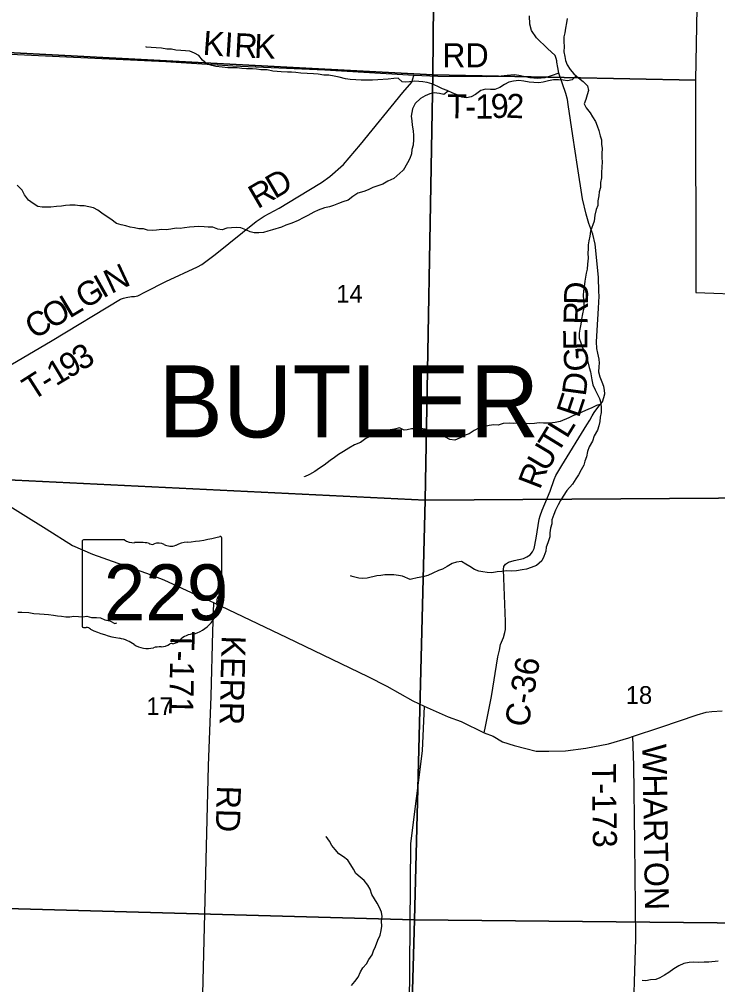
# Model space of a CAD drawing. Extents: x 1759416 to 2214760, y 252598 to 1116833.
# Drawn here: x 2033403 to 2042108, y 846836 to 858871 of the extents above; entities that cross this region are included whole.
import ezdxf

# ---------------------------------------------------------------- set-up
doc = ezdxf.new("R2010")
doc.units = 0
for name, color, linetype in [('GM_X_County_Road', 7, 'Continuous'), ('GM_X_County_Road_Text', 7, 'Continuous'), ('GM_X_Minor_River', 7, 'Continuous'), ('GM_X_Section', 7, 'Continuous'), ('GM_X_Section_Text', 7, 'Continuous'), ('GM_X_State_Location', 7, 'Continuous'), ('GM_X_State_Route', 7, 'Continuous'), ('GM_X_State_Shield', 7, 'Continuous'), ('GM_X_Township_Road', 7, 'Continuous'), ('GM_X_Township_Road_Text', 7, 'Continuous'), ('GM_X_Township_ROW', 7, 'Continuous'), ('GM_X_Township_Text', 7, 'Continuous')]:
    doc.layers.add(name, color=color, linetype=linetype)

msp = doc.modelspace()

# ---------------------------------------------------------------- linework, layer by layer
at = {"layer": 'GM_X_County_Road'}
msp.add_lwpolyline([(2039196, 849977), (2039215, 850053), (2039289, 850430), (2039370, 850922), (2039387, 851006), (2039402, 851075), (2039438, 851165), (2039457, 851225), (2039463, 851263), (2039463, 851365), (2039437, 852012), (2039442, 852048), (2039462, 852078), (2039502, 852103), (2039573, 852126), (2039687, 852150), (2039731, 852170), (2039772, 852195), (2039800, 852233), (2039819, 852275), (2039847, 852402), (2039884, 852638), (2039895, 852682), (2039922, 852750), (2040022, 852990), (2040070, 853134), (2040093, 853185), (2040167, 853309), (2040478, 853814), (2040513, 853874), (2040542, 853928), (2040567, 853969), (2040628, 854046), (2040671, 854102), (2040689, 854154), (2040700, 854203), (2040699, 854248), (2040690, 854292), (2040668, 854346), (2040642, 854411), (2040628, 854473), (2040632, 854541), (2040634, 854583), (2040633, 854635), (2040614, 854709), (2040601, 854768), (2040596, 854852), (2040605, 854992), (2040621, 855268), (2040631, 855420), (2040628, 855478), (2040621, 855655), (2040581, 856066), (2040551, 856192), (2040504, 856327), (2040469, 856442), (2040424, 856633), (2040359, 857034), (2040303, 857420), (2040243, 857809), (2040236, 857871), (2040215, 857946), (2040127, 858199), (2040114, 858270), (2040105, 858336), (2040104, 858352), (2040096, 858382), (2040081, 858418), (2039988, 858508), (2039848, 858638), (2039786, 858731), (2039765, 858808), (2039761, 858914)], dxfattribs=at)
at = {"layer": 'GM_X_Minor_River'}
for points in [[(2040231, 858880), (2040225, 858826), (2040210, 858760), (2040202, 858702), (2040190, 858652), (2040192, 858590), (2040196, 858532), (2040192, 858466), (2040202, 858406), (2040210, 858356), (2040232, 858302), (2040271, 858243), (2040317, 858191), (2040373, 858139), (2040433, 858095), (2040485, 858041), (2040500, 857983), (2040482, 857927), (2040466, 857871), (2040446, 857817), (2040470, 857765), (2040520, 857704), (2040546, 857654), (2040584, 857598), (2040605, 857542), (2040627, 857484), (2040645, 857418), (2040659, 857368), (2040661, 857314), (2040669, 857258), (2040665, 857198), (2040665, 857148), (2040669, 857090), (2040666, 857030), (2040660, 856958), (2040660, 856894), (2040646, 856838), (2040646, 856774), (2040632, 856719), (2040626, 856669), (2040616, 856609), (2040616, 856551), (2040592, 856499), (2040576, 856431), (2040568, 856355), (2040525, 856229), (2040513, 856167), (2040501, 856111), (2040495, 856059), (2040495, 856009), (2040491, 855955), (2040493, 855895), (2040487, 855817)], [(2038175, 858092), (2038124, 858135), (2038070, 858131), (2038002, 858125), (2037872, 858117), (2037804, 858113), (2037726, 858111), (2037666, 858111), (2037596, 858115), (2037526, 858121), (2037468, 858129), (2037392, 858151), (2037326, 858161), (2037261, 858175), (2037199, 858175), (2037127, 858185), (2037069, 858191), (2036991, 858195), (2036911, 858201), (2036851, 858207), (2036797, 858210), (2036745, 858212), (2036669, 858216), (2036617, 858220), (2036563, 858224), (2036491, 858240), (2036413, 858242), (2036361, 858250), (2036309, 858252), (2036237, 858252), (2036175, 858256), (2036117, 858264), (2036065, 858264), (2036004, 858266), (2035930, 858276), (2035854, 858282), (2035802, 858294), (2035740, 858316), (2035688, 858360), (2035642, 858418), (2035586, 858450), (2035528, 858472), (2035476, 858476), (2035418, 858482), (2035356, 858486), (2035302, 858498), (2035242, 858500), (2035174, 858510), (2035111, 858514), (2035047, 858518), (2034989, 858522), (2034979, 858528)], [(2040345, 858166), (2040295, 858115), (2040237, 858103), (2040182, 858113), (2040124, 858116), (2040062, 858116), (2040000, 858102), (2039934, 858086), (2039880, 858078), (2039818, 858082), (2039759, 858086), (2039693, 858100), (2039629, 858109), (2039565, 858101), (2039507, 858089), (2039449, 858057), (2039391, 858021), (2039330, 857997), (2039276, 857995), (2039216, 858001), (2039156, 857983), (2039088, 857932), (2039036, 857904), (2038976, 857892), (2038921, 857900), (2038859, 857928), (2038805, 857950), (2038735, 857982), (2038677, 858002), (2038620, 858031), (2038546, 858067), (2038488, 858083), (2038434, 858091), (2038382, 858095), (2038326, 858099), (2038267, 858093), (2038215, 858089), (2038175, 858092)], [(2038749, 857976), (2038695, 857934), (2038641, 857947), (2038576, 857953), (2038522, 857941), (2038462, 857915), (2038404, 857885), (2038338, 857823), (2038304, 857755), (2038286, 857665), (2038298, 857605), (2038302, 857551), (2038314, 857481), (2038315, 857421), (2038317, 857371), (2038311, 857303), (2038297, 857247), (2038293, 857195), (2038273, 857137), (2038243, 857083), (2038187, 856987), (2038185, 856985)], [(2038185, 856985), (2038070, 856884), (2037996, 856852), (2037934, 856816), (2037872, 856794), (2037810, 856775), (2037752, 856745), (2037696, 856723), (2037624, 856703), (2037562, 856661), (2037502, 856617), (2037436, 856597), (2037380, 856575), (2037318, 856548), (2037268, 856532), (2037206, 856522), (2037130, 856492), (2037074, 856466), (2037000, 856426), (2036940, 856394), (2036878, 856362), (2036800, 856329), (2036726, 856303), (2036672, 856281), (2036560, 856245), (2036500, 856229), (2036446, 856211), (2036388, 856209), (2036332, 856207), (2036280, 856221), (2036228, 856245), (2036164, 856273), (2036110, 856277), (2036048, 856269), (2035991, 856266), (2035933, 856246), (2035879, 856254), (2035817, 856278), (2035759, 856280), (2035707, 856282), (2035641, 856286), (2035583, 856284), (2035525, 856278), (2035461, 856272), (2035409, 856264), (2035357, 856268), (2035291, 856256), (2035233, 856248), (2035179, 856250), (2035113, 856244), (2035061, 856236), (2035001, 856240), (2034951, 856258), (2034893, 856259), (2034839, 856269), (2034785, 856281), (2034733, 856297), (2034671, 856309), (2034614, 856327), (2034546, 856380), (2034486, 856416), (2034432, 856452), (2034382, 856492), (2034328, 856520), (2034270, 856532), (2034210, 856544), (2034158, 856544), (2034100, 856552), (2034034, 856552), (2033980, 856549), (2033928, 856543), (2033868, 856535), (2033798, 856527), (2033738, 856527), (2033688, 856527), (2033635, 856539), (2033575, 856573), (2033517, 856617), (2033467, 856681), (2033437, 856742), (2033377, 856802)], [(2040487, 855817), (2040481, 855757), (2040469, 855705), (2040451, 855607), (2040443, 855537), (2040437, 855487), (2040430, 855429), (2040438, 855317), (2040436, 855257), (2040422, 855201), (2040412, 855131), (2040402, 855071), (2040392, 855009), (2040380, 854957), (2040382, 854897), (2040404, 854839), (2040419, 854786), (2040447, 854724), (2040467, 854666), (2040491, 854602), (2040505, 854530), (2040521, 854476), (2040533, 854426), (2040538, 854376), (2040552, 854314), (2040580, 854252), (2040636, 854144), (2040650, 854089), (2040657, 854023), (2040655, 853971), (2040645, 853909), (2040641, 853857), (2040625, 853803), (2040609, 853749), (2040567, 853677), (2040547, 853613), (2040507, 853543), (2040487, 853481), (2040473, 853415), (2040453, 853361), (2040439, 853311), (2040405, 853255), (2040375, 853193), (2040341, 853141), (2040297, 853077), (2040229, 852995), (2040183, 852926), (2040149, 852870), (2040121, 852818), (2040087, 852750), (2040067, 852698), (2040043, 852632), (2040039, 852582), (2040023, 852526), (2040017, 852468), (2040015, 852417), (2039993, 852343), (2039969, 852289), (2039966, 852239), (2039942, 852173), (2039918, 852121), (2039848, 852062), (2039785, 852038), (2039727, 852016), (2039671, 852006), (2039601, 851996), (2039543, 851990), (2039481, 851996), (2039418, 851986), (2039358, 851981), (2039292, 851969), (2039234, 851973), (2039182, 851983), (2039130, 851989), (2039076, 852013), (2039021, 852051), (2038969, 852079), (2038913, 852112), (2038851, 852102), (2038797, 852086), (2038737, 852050), (2038680, 852016), (2038628, 851998), (2038558, 851966), (2038496, 851938), (2038432, 851922), (2038362, 851906), (2038292, 851893), (2038276, 851889)], [(2040652, 854073), (2040598, 854056), (2040540, 854028), (2040488, 854006), (2040422, 853978), (2040362, 853950), (2040310, 853930), (2040252, 853902), (2040143, 853858), (2040081, 853846), (2040017, 853837), (2039939, 853835), (2039883, 853839), (2039827, 853831), (2039760, 853827), (2039686, 853837), (2039624, 853837), (2039564, 853833), (2039510, 853834), (2039434, 853830), (2039371, 853812), (2039319, 853816), (2039259, 853806), (2039193, 853790), (2039137, 853778), (2039071, 853744), (2039011, 853705), (2038960, 853685), (2038900, 853653), (2038834, 853625), (2038770, 853631), (2038716, 853661), (2038652, 853677), (2038583, 853721), (2038523, 853740), (2038463, 853760), (2038405, 853768), (2038353, 853764), (2038293, 853764), (2038238, 853754), (2038200, 853750)], [(2038200, 853750), (2038141, 853778), (2038081, 853763), (2038027, 853755), (2037973, 853745), (2037909, 853715), (2037841, 853691), (2037781, 853673), (2037721, 853643), (2037655, 853597), (2037581, 853564), (2037509, 853524), (2037445, 853482), (2037383, 853444), (2037331, 853408), (2037279, 853370), (2037203, 853311), (2037143, 853275), (2037085, 853235), (2037019, 853197), (2036957, 853169), (2036957, 853173)], [(2038276, 851889), (2038180, 851927), (2038128, 851935), (2038071, 851944), (2038017, 851946), (2037961, 851946), (2037909, 851938), (2037859, 851932), (2037739, 851902), (2037685, 851900), (2037635, 851902), (2037585, 851918), (2037535, 851928), (2037541, 851940)], [(2033385, 851479), (2033435, 851479), (2033521, 851475), (2033585, 851465), (2033653, 851461), (2033713, 851455), (2033769, 851449), (2033829, 851443), (2033879, 851435), (2033929, 851431), (2033983, 851423), (2034033, 851422), (2034083, 851432), (2034140, 851424), (2034192, 851422), (2034246, 851430), (2034302, 851414), (2034364, 851412)], [(2034364, 851412), (2034414, 851408), (2034468, 851384), (2034530, 851370), (2034594, 851340), (2034620, 851346)], [(2037543, 846826), (2037587, 846876), (2037629, 846930), (2037658, 846996), (2037684, 847047), (2037732, 847097), (2037762, 847149), (2037800, 847207), (2037818, 847259), (2037844, 847311), (2037872, 847392), (2037900, 847452), (2037914, 847510), (2037922, 847566), (2037916, 847626), (2037926, 847685), (2037916, 847739), (2037891, 847797), (2037863, 847851), (2037831, 847907), (2037799, 847959), (2037775, 848025), (2037749, 848076), (2037701, 848134), (2037651, 848176), (2037599, 848224), (2037569, 848276), (2037536, 848330), (2037498, 848388), (2037444, 848430), (2037384, 848468), (2037340, 848522), (2037300, 848573), (2037268, 848625), (2037228, 848683), (2037228, 848681)], [(2042116, 847129), (2042000, 847117), (2041940, 847115), (2041869, 847111), (2041813, 847116), (2041755, 847114), (2041687, 847100), (2041625, 847072), (2041561, 847034), (2041501, 846990), (2041444, 846954), (2041388, 846920), (2041336, 846902), (2041270, 846898), (2041212, 846883), (2041168, 846889)]]:
    msp.add_lwpolyline(points, dxfattribs=at)
at = {"layer": 'GM_X_Section'}
for points in [[(2033329, 863643), (2038608, 863518), (2038558, 858180), (2033260, 858457)], [(2038608, 863518), (2041943, 863436), (2041873, 860368), (2041830, 858112), (2038558, 858180)], [(2033260, 858457), (2038558, 858180), (2038461, 852878), (2033180, 853135)], [(2038558, 858180), (2041830, 858112), (2041835, 855467), (2043174, 855415), (2044032, 855382), (2043945, 852913), (2038461, 852878)], [(2038461, 852878), (2038329, 847644), (2033089, 847791), (2033180, 853135)], [(2038461, 852878), (2043945, 852913), (2043778, 847589), (2038329, 847644)], [(2038329, 847644), (2038174, 842236), (2032915, 842279), (2033089, 847791)], [(2043778, 847589), (2043627, 842153), (2038174, 842236), (2038329, 847644)]]:
    msp.add_lwpolyline(points, close=True, dxfattribs=at)
at = {"layer": 'GM_X_State_Route'}
msp.add_lwpolyline([(2033160, 852878), (2033740, 852518), (2034066, 852310), (2034317, 852203), (2034631, 852090), (2034990, 851965), (2035205, 851885), (2035600, 851702), (2035822, 851600), (2036739, 851166), (2037747, 850679), (2037983, 850558), (2038310, 850375), (2038448, 850310), (2038748, 850177), (2038912, 850117), (2039196, 849977), (2039309, 849934), (2039428, 849865), (2039572, 849817), (2039718, 849779), (2039844, 849748), (2040005, 849748), (2040213, 849751), (2040464, 849784), (2040747, 849839), (2041001, 849914), (2041048, 849930), (2041401, 850045), (2041852, 850201), (2041963, 850234), (2042035, 850243), (2042166, 850249)], dxfattribs=at)
at = {"layer": 'GM_X_State_Shield'}
for p, q in [((2035927, 851854), (2035927, 852407)), ((2034186, 852363), (2034186, 851306)), ((2034713, 852381), (2034203, 852381)), ((2035926, 851854), (2035927, 851854))]:
    msp.add_line(p, q, dxfattribs=at)
for centre, major_axis, start_param, end_param in [((2035307, 853821), (1845, 0), 4.814394, 5.042369), ((2035907, 852409), (19.4, 0), 6.141152, 7.989035), ((2034206, 852365), (20.2, 0), 1.712693, 3.28349), ((2034834, 852503), (196, 0), 4.042523, 4.731795), ((2034899, 851787), (702, 0), 1.404758, 1.657858), ((2035059, 852370), (56.4, 0), 3.836095, 5.185415), ((2035141, 852248), (117, 0), 0.950623, 2.079405), ((2035293, 852416), (141, 0), 4.081561, 5.145723), ((2035542, 852058), (371, 0), 1.699011, 2.107814), ((2035922, 851814), (30, 0), 1.883978, 3.671073), ((2035731, 851744), (180, 0), 5.934695, 6.695948), ((2035906, 851852), (20.7, 0), 5.05454, 6.418171), ((2035996, 851623), (131, 0), 2.387724, 3.262537), ((2035410, 851553), (462, 0), 5.101752, 6.440018), ((2034206, 851304), (20.3, 0), 3.00124, 4.508301), ((2034210, 851412), (155, 0), 4.665946, 4.897461), ((2034241, 851245), (56, 0), 0.519207, 1.627899), ((2034948, 852194), (1333, 0), 4.195997, 4.488961), ((2035605, 851009), (253, 0), 1.647645, 2.488434), ((2034551, 850831), (417, 0), 0.823519, 1.323587), ((2035174, 851161), (141, 0), 4.691044, 5.507374), ((2035301, 851058), (39.7, 0), 1.147584, 2.315152), ((2035284, 851203), (149, 0), 4.937069, 5.64225), ((2035002, 851240), (265, 0), 4.026481, 4.996735), ((2035154, 850874), (217, 0), 1.495662, 1.94098)]:
    msp.add_ellipse(centre, major_axis=major_axis, ratio=0.8, start_param=start_param, end_param=end_param, dxfattribs=at)
at = {"layer": 'GM_X_Township_Road'}
for points in [[(2040127, 858199), (2040033, 858167), (2039952, 858142), (2039864, 858133), (2039767, 858143), (2039629, 858169), (2039571, 858180), (2039483, 858169), (2039373, 858159), (2039227, 858153), (2038618, 858159), (2038320, 858169), (2038184, 858178), (2037213, 858235), (2036063, 858287), (2035230, 858342), (2033993, 858397), (2032942, 858449), (2032183, 858459), (2031334, 858463), (2030963, 858465)], [(2033299, 854564), (2033812, 854866), (2034666, 855381), (2034700, 855394), (2034736, 855404), (2034802, 855414), (2034837, 855414), (2034879, 855424), (2034975, 855473), (2035228, 855602), (2035624, 855785), (2035678, 855814), (2035843, 855938), (2036354, 856348), (2036456, 856416), (2036643, 856517), (2036876, 856656), (2037169, 856837), (2037272, 856909), (2037445, 857062), (2037658, 857308), (2038183, 857957), (2038297, 858086), (2038320, 858169)], [(2035822, 851600), (2035812, 851237), (2035791, 850432), (2035757, 849563), (2035683, 846553), (2035677, 845685), (2035653, 844758), (2035629, 843472), (2035611, 842395), (2035607, 842262), (2035601, 842118)], [(2041048, 849930), (2041057, 849568), (2041072, 848606), (2041082, 847409), (2041047, 846203), (2040994, 844666), (2040982, 842877), (2040965, 842190), (2040951, 842057)]]:
    msp.add_lwpolyline(points, dxfattribs=at)
at = {"layer": 'GM_X_Township_ROW'}
msp.add_lwpolyline([(2038448, 850310), (2038423, 849750), (2038281, 848597), (2038262, 846556), (2038067, 843990), (2037988, 842245)], dxfattribs=at)

# ---------------------------------------------------------------- texts
at = {"layer": 'GM_X_County_Road_Text'}
for s, rotation, p in [('D', 88.4893, (2040491, 855308)), ('R', 88.4855, (2040485, 855062)), ('E', 90.7115, (2040485, 854748)), ('G', 93.1145, (2040500, 854488)), ('D', 82.268, (2040462, 854164)), ('E', 71.6366, (2040377, 853892)), ('L', 58.4147, (2040228, 853633)), ('T', 58.4048, (2040110, 853441)), ('U', 59.2836, (2039976, 853215)), ('R', 68.777, (2039892, 852998)), ('C-36', 80.0292, (2039746, 850035))]:
    msp.add_text(s, height=300, rotation=rotation, dxfattribs=at).set_placement(p)
at = {"layer": 'GM_X_Section_Text'}
for s, p in [('14', (2037355, 855339)), ('18', (2040963, 850337)), ('17', (2034987, 850197))]:
    msp.add_text(s, height=221, rotation=0, dxfattribs=at).set_placement(p)
at = {"layer": 'GM_X_State_Location'}
msp.add_text('229', height=1, rotation=0, dxfattribs=at).set_placement((2034684, 851691))
for s in ['s', 'r']:
    msp.add_text(s, height=1, dxfattribs=at).set_placement((2035037, 851764))
at = {"layer": 'GM_X_State_Shield'}
msp.add_text('229', height=696.1, dxfattribs=at).set_placement((2034456, 851380))
at = {"layer": 'GM_X_Township_Road_Text'}
for s, rotation, p in [('K', 355.6281, (2035683, 858430)), ('I', 356.325, (2035950, 858410)), ('R', 357.0717, (2036077, 858401)), ('K', 357.5881, (2036326, 858389)), ('RD', 0, (2038675, 858272)), ('T', 359.49, (2038736, 857637)), ('9', 3.3347, (2039290, 857635)), ('2', 357.5118, (2039467, 857645)), ('1', 359.968, (2039086, 857634)), ('-', 359.5657, (2038961, 857635)), ('D', 30.4827, (2036588, 856626)), ('R', 30.2837, (2036374, 856501)), ('N', 25.0026, (2034547, 855444)), ('I', 29.5125, (2034445, 855386)), ('G', 30.7751, (2034220, 855252)), ('L', 30.8551, (2034028, 855137)), ('O', 30.8519, (2033801, 855002)), ('C', 30.854, (2033589, 854875)), ('3', 30.9191, (2034176, 854482)), ('9', 30.9281, (2034017, 854387)), ('1', 30.9959, (2033859, 854292)), ('T', 32.5691, (2033566, 854108)), ('-', 31.1779, (2033754, 854228)), ('T-171', 268.8926, (2035290, 851248)), ('KERR', 268.7098, (2035925, 851190)), ('WHARTON', 270.9415, (2041169, 849835)), ('T-173', 270.83, (2040539, 849590)), ('RD', 268.5175, (2035867, 849320))]:
    msp.add_text(s, height=300, rotation=rotation, dxfattribs=at).set_placement(p)
at = {"layer": 'GM_X_Township_Text'}
msp.add_text('BUTLER', height=900, rotation=0, dxfattribs=at).set_placement((2035137, 853658))

doc.saveas('drawing.dxf')
